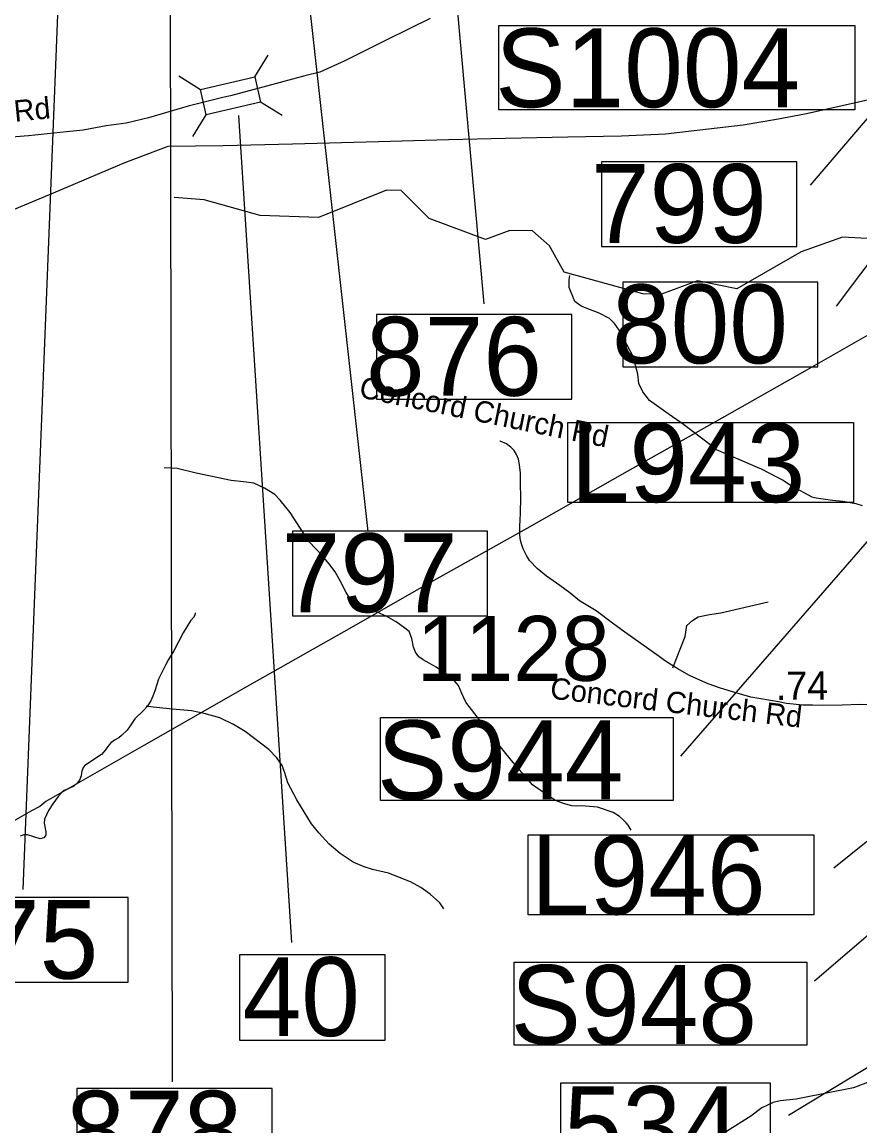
# Model space of a CAD drawing. Extents: x 1662474 to 1856135, y 779280 to 917889.
# Drawn here: x 1747877 to 1751595, y 812561 to 817462 of the extents above; entities that cross this region are included whole.
import ezdxf

# ---------------------------------------------------------------- set-up
doc = ezdxf.new("R2010")
doc.units = 0
for name, color, linetype in [('Cogo Default Point CELL', 7, 'Continuous'), ('Exist Hydrographic Creek Single Shore', 7, 'Continuous'), ('Exist Hydrographic Misc Water Feature', 7, 'Continuous'), ('Exist Road Non-System Type 51', 7, 'Continuous'), ('Exist Road Non-System Type 51 Label', 7, 'Continuous'), ('Exist Road Primary Interstate Structure Cantilever Sign Number Label', 7, 'Continuous'), ('Exist Road Primary Interstate Structure Ovrhead Sign CELL', 7, 'Continuous'), ('Exist Road Primary Interstate Structure Standard Bridge Number Label', 7, 'Continuous'), ('Exist Road Secondary Mileage Tenths English Label', 7, 'Continuous'), ('Exist Road Secondary Structure Standard Bridge CELL', 7, 'Continuous'), ('Exist Road Secondary Structure Standard Bridge Number Label', 7, 'Continuous'), ('Exist Road Secondary Type 51 Attributed', 7, 'Continuous'), ('Exist Road Secondary Type 51 Label', 7, 'Continuous'), ('Exist Utilities Electrical Transmission Line', 7, 'Continuous')]:
    doc.layers.add(name, color=color, linetype=linetype)

msp = doc.modelspace()

# ---------------------------------------------------------------- linework, layer by layer
at = {"layer": 'Exist Hydrographic Creek Single Shore'}
msp.add_lwpolyline([(1748645.8, 814839.8), (1748643.1, 814829.6), (1748637.1, 814818.9), (1748624.2, 814803.9), (1748592.2, 814751.1), (1748549.8, 814670.3), (1748527.4, 814632.2), (1748515.1, 814610.4), (1748482.2, 814544.6), (1748465.5, 814493.6), (1748457, 814468.8), (1748448.6, 814448.2), (1748432.6, 814423.1), (1748416.6, 814404.9), (1748377.5, 814368.4), (1748363.1, 814346.7), (1748354.4, 814333), (1748343.4, 814318.9), (1748318.5, 814294.4), (1748305.9, 814284.2), (1748287.8, 814274), (1748270.8, 814261.4), (1748256.5, 814244.3), (1748246.9, 814231.2), (1748229.8, 814210.8), (1748155.2, 814161.1), (1748148.4, 814152.4), (1748144.5, 814143), (1748142.9, 814136.4), (1748140.8, 814127.8), (1748139.2, 814115.7), (1748131.9, 814095.8), (1748122.1, 814083.2), (1748106.1, 814070.1), (1748084.6, 814059), (1748063.4, 814049.8), (1748055.2, 814043), (1748037.6, 814023.9), (1748012.8, 813990.8), (1747994.1, 813961.1), (1747976, 813923.1), (1747974.9, 813906), (1747982, 813866.9), (1747982, 813852.8), (1747973.9, 813840.4), (1747957.6, 813836.2), (1747900.6, 813853.5), (1747884.1, 813853.5), (1747868.4, 813847.5)], dxfattribs=at)
at = {"layer": 'Exist Hydrographic Misc Water Feature'}
for points in [[(1751708.9, 816496.9), (1751518, 816507.4), (1751333.8, 816442.2), (1751048.8, 816277.3), (1750873.9, 816313.7), (1750715, 816254.6), (1750632, 816256.3), (1750283, 816352.1), (1750216.9, 816468.2), (1750141.9, 816535.4), (1750041.8, 816537.4), (1749934, 816497), (1749684, 816590.7), (1749559.9, 816714.7), (1749493.9, 816716), (1749192.9, 816594.2), (1748933.9, 816602.7), (1748685, 816673.4), (1748551.9, 816682.7)], [(1750957.4, 815563.9), (1750929.5, 815586.2), (1750812.2, 815675.1), (1750734.5, 815729.8), (1750660.9, 815782.4), (1750631.3, 815820.7), (1750613.5, 815856.8), (1750610, 815898.9), (1750598.3, 815943), (1750586.6, 815983.1), (1750527.4, 816093.6), (1750505.6, 816123.8), (1750483.9, 816146), (1750438, 816170.3), (1750400.2, 816184.6), (1750358.2, 816201), (1750330.5, 816221.2), (1750304.9, 816283.5), (1750305.3, 816319.5), (1750307.4, 816337.5)], [(1750957.4, 815563.9), (1751138.6, 815486.4), (1751156.5, 815478.3), (1751228.2, 815441.6), (1751252.2, 815429.4), (1751294.1, 815401.1), (1751381.6, 815354.4), (1751401.5, 815350.2), (1751473.5, 815339.6), (1751519.6, 815335.3), (1751577.5, 815324.8), (1751605.3, 815316.5)], [(1750579.3, 813874.5), (1750567.4, 813896.7), (1750557.5, 813906.7), (1750543.6, 813920.9), (1750527.8, 813935), (1750499.9, 813953.2), (1750430, 813975.8), (1750360.1, 813982.4), (1750338.1, 813980.5), (1750316, 813982.7), (1750280.1, 813993.1), (1750244.2, 814005.3), (1750206.5, 814031.7), (1750142.7, 814076.2), (1750049.6, 814183), (1750012.1, 814229.3), (1749970.5, 814281.7), (1749911, 814358.2), (1749845.8, 814442.8), (1749827.9, 814480.9), (1749814.2, 814517), (1749784.7, 814551.3), (1749715, 814597.9), (1749683.2, 814616.2), (1749657.3, 814630.3), (1749637.5, 814644.5), (1749623.5, 814664.6), (1749613.7, 814686.7), (1749606.1, 814724.8), (1749594.2, 814756.9), (1749576.3, 814771), (1749536.6, 814799.4), (1749492.7, 814823.8), (1749452.9, 814842.1), (1749411.1, 814852.5), (1749371.1, 814866.8), (1749339.3, 814893), (1749315.5, 814929.3), (1749288, 814981.5), (1749266.3, 815021.6), (1749238.6, 815057.9), (1749210.9, 815092.1), (1749151.5, 815154.7), (1749096.1, 815239.1), (1749066.4, 815285.3), (1749022.9, 815339.8), (1748998.9, 815363.9), (1748953.2, 815392.3), (1748905.4, 815414.7), (1748859.5, 815421.1), (1748805.6, 815427.5), (1748649.7, 815458.9), (1748565.9, 815479.5), (1748507.9, 815483.2)], [(1749748.2, 813525.3), (1749730.3, 813551.4), (1749688.7, 813589.8), (1749646.9, 813620.1), (1749601.2, 813644.6), (1749503.3, 813683.3), (1749431.6, 813699.9), (1749395.7, 813712.2), (1749345.7, 813732.7), (1749288, 813771.1), (1749240.5, 813811.6), (1749194.7, 813861.9), (1749161.1, 813902.2), (1749095.9, 814008.7), (1749056.5, 814085.1), (1749042.8, 814129.3), (1749031.3, 814161.4), (1749007.5, 814195.6), (1748971.9, 814231.9), (1748866.5, 814312.8), (1748814.6, 814343.2), (1748754.9, 814373.7), (1748685, 814392.3), (1748629.2, 814404.7), (1748545.1, 814411.5), (1748459.2, 814420.1), (1748427, 814424.4)], [(1752578.1, 812935.9), (1752542, 812938.2), (1752492.2, 812946.6), (1752428.4, 812983.1), (1752386.8, 813015.5), (1752362.8, 813027.7), (1752320.8, 813040), (1752252.9, 813044.6), (1752140.7, 813033.5), (1752086.6, 813018), (1752004.4, 812992.6), (1751851.6, 812909.9), (1751749.1, 812836.7), (1751716.9, 812808.9), (1751658.4, 812765.4), (1751610.3, 812745.8), (1751566.2, 812730.1), (1751341.6, 812685.9), (1751311.7, 812680.2), (1751241.6, 812672.8), (1751209.6, 812665), (1751159.4, 812641.5), (1751111, 812603.8), (1751002.5, 812536.7)]]:
    msp.add_lwpolyline(points, dxfattribs=at)
at = {"layer": 'Exist Road Non-System Type 51'}
msp.add_lwpolyline([(1750765.1, 814594.7), (1750819.8, 814734.6), (1750827.4, 814782.4), (1750851.8, 814805.7), (1750877.5, 814822.2), (1750928.4, 814832.5), (1750977.5, 814839.4), (1751187.4, 814888.1)], dxfattribs=at)
at = {"layer": 'Exist Road Primary Interstate Structure Cantilever Sign Number Label'}
msp.add_line((1754698.7, 816304.4), (1751479, 813705.4), dxfattribs=at)
for points in [[(1750299.2, 815683.7), (1751567.1, 815683.7), (1751567.1, 815328.7), (1750299.2, 815328.7)], [(1750122.6, 813853), (1751390.6, 813853), (1751390.6, 813498), (1750122.6, 813498)]]:
    msp.add_lwpolyline(points, close=True, dxfattribs=at)
at = {"layer": 'Exist Road Primary Interstate Structure Ovrhead Sign CELL'}
for p, q in [((1754917.4, 818948), (1750798.6, 814202.5)), ((1755278.6, 816546.7), (1751394.1, 813203.5))]:
    msp.add_line(p, q, dxfattribs=at)
for points in [[(1749992.9, 817446.7), (1751572.9, 817446.7), (1751572.9, 817072.5), (1749992.9, 817072.5)], [(1749468.1, 814373.9), (1750765.9, 814373.9), (1750765.9, 814005.3), (1749468.1, 814005.3)], [(1750061.3, 813288), (1751359.1, 813288), (1751359.1, 812919.4), (1750061.3, 812919.4)]]:
    msp.add_lwpolyline(points, close=True, dxfattribs=at)
at = {"layer": 'Exist Road Primary Interstate Structure Standard Bridge Number Label'}
for p, q in [((1748653.9, 822022.8), (1749411.8, 815200.6)), ((1748524.9, 821919.1), (1748543.3, 812757.1)), ((1748206.4, 821839.1), (1747880.9, 813610.9)), ((1755059.1, 821055.3), (1751374.9, 816738.3)), ((1755046.7, 820953.7), (1751490.2, 816200.4)), ((1749502.7, 820919.7), (1749925.9, 816211.5)), ((1755673, 815279.1), (1751278.8, 812608))]:
    msp.add_line(p, q, dxfattribs=at)
for points in [[(1751315.1, 816841.9), (1750448.6, 816841.9), (1750448.6, 816466.3), (1751315.1, 816466.3)], [(1751408.9, 816307), (1750542.4, 816307), (1750542.4, 815931.3), (1751408.9, 815931.3)], [(1750316.9, 816163.2), (1749450.4, 816163.2), (1749450.4, 815787.5), (1750316.9, 815787.5)], [(1749943.1, 815202.1), (1749076.7, 815202.1), (1749076.7, 814826.5), (1749943.1, 814826.5)], [(1748348.1, 813574.9), (1747481.6, 813574.9), (1747481.6, 813199.3), (1748348.1, 813199.3)], [(1748987, 812727.3), (1748120.6, 812727.3), (1748120.6, 812351.6), (1748987, 812351.6)]]:
    msp.add_lwpolyline(points, close=True, dxfattribs=at)
at = {"layer": 'Exist Road Secondary Structure Standard Bridge CELL'}
for p, q in [((1748909.8, 817218.7), (1748969.6, 817314.8)), ((1748572.1, 817223.1), (1748668.2, 817163.3)), ((1748935.3, 817108.5), (1749031.4, 817048.6)), ((1748634.4, 816954.4), (1748694.3, 817050.5))]:
    msp.add_line(p, q, dxfattribs=at)
msp.add_lwpolyline([(1748668.2, 817163.3), (1748909.6, 817219.2), (1748935.8, 817106.4), (1748694.3, 817050.5)], close=True, dxfattribs=at)
at = {"layer": 'Exist Road Secondary Structure Standard Bridge Number Label'}
msp.add_line((1748837.3, 817047.8), (1749073.2, 813375.4), dxfattribs=at)
for points in [[(1748843.1, 813322.6), (1749487.3, 813322.6), (1749487.3, 812940.3), (1748843.1, 812940.3)], [(1750268.6, 812751.8), (1751197.6, 812751.8), (1751197.6, 812367.7), (1750268.6, 812367.7)]]:
    msp.add_lwpolyline(points, close=True, dxfattribs=at)
at = {"layer": 'Exist Road Secondary Type 51 Attributed'}
for points in [[(1749688.4, 817477.7), (1749496.3, 817382.8), (1749309.3, 817290.7), (1749198.2, 817239.6), (1749132.5, 817223.5), (1748967.6, 817178.7), (1748802, 817134.9)], [(1748802, 817134.9), (1748773.9, 817128.3), (1748614.2, 817088.8), (1748437.9, 817036.5), (1748338.5, 817013.2), (1748250.4, 817001.3), (1748202.6, 816992.1), (1748147.9, 816982.4), (1748074.2, 816974.4), (1747905.8, 816957.2), (1747661.2, 816937.5), (1747449.3, 816927.4), (1747321.2, 816927.6), (1747203, 816924.1), (1747122.6, 816920.3), (1746850.6, 816932.8), (1746686.3, 816948.9)], [(1751887.3, 814425.8), (1751595.1, 814432.6), (1751515.7, 814429), (1751430.3, 814428.5), (1751384.3, 814429.4), (1751342.3, 814429), (1751270, 814436.2), (1751233.9, 814443.4), (1751111.1, 814465.1), (1751040.7, 814485.4), (1750976.4, 814504.7), (1750921.1, 814524.7), (1750858.3, 814551.8), (1750835.4, 814562.1), (1750787.7, 814590.5), (1750760.9, 814606.6), (1750728.2, 814627.6), (1750703.8, 814645.8), (1750623.5, 814702.9), (1750552.1, 814752.9), (1750496.8, 814793.9), (1750425.4, 814847.4), (1750350.5, 814893), (1750307.2, 814928), (1750263.6, 814960.7), (1750204.6, 815001.7), (1750162.7, 815036), (1750130.1, 815070.6), (1750129.6, 815071.1), (1750115.9, 815093.4), (1750100.5, 815123.6), (1750093, 815145.7), (1750087.2, 815167.8), (1750086.1, 815190.5), (1750086, 815222), (1750089.6, 815281.4), (1750090.3, 815351.9), (1750089.3, 815414), (1750088.3, 815459.9), (1750085.1, 815496.1), (1750079.7, 815521.5), (1750071.6, 815542.3), (1750060.1, 815560.3), (1750046.3, 815574.7), (1750026.6, 815589.2), (1749998.6, 815601.6), (1749997.4, 815602.1)]]:
    msp.add_lwpolyline(points, dxfattribs=at)
at = {"layer": 'Exist Utilities Electrical Transmission Line'}
for points in [[(1753887.7, 817352.3), (1753339.6, 817387.4), (1752955.7, 817411.3), (1752640.2, 817343.6), (1752182.8, 817239.3), (1751747.6, 817142.8), (1751358.2, 817054.6), (1751224.4, 817030), (1751076.5, 817005.2), (1750922.5, 816986.3), (1750732.7, 816965.2), (1750536.9, 816956.1), (1750299.2, 816951.1), (1750023, 816945.5), (1749769.2, 816939.9), (1749459.1, 816930.1), (1749077.5, 816920.2), (1748769.5, 816912.6), (1748523.6, 816909.4), (1748328.1, 816836.3), (1748043, 816714.7), (1747795.7, 816611.5)], [(1753887.7, 817352.3), (1753375.5, 817055.5), (1752949.2, 816815), (1752574.6, 816601.1), (1752118.1, 816348.8), (1751743.5, 816136.5), (1751361, 815918.2), (1750938.6, 815678), (1750561.7, 815466.1), (1750117.1, 815213.5), (1749680.8, 814969), (1749304.2, 814755.1), (1748885.8, 814518.8), (1748417.6, 814250), (1747982.8, 814001.5), (1747955.1, 813979.4), (1747915.3, 813959.2), (1747552.3, 813749.3), (1747146.1, 813515), (1746749.4, 813296.6), (1746325, 813054.5), (1745922.3, 812830.3), (1745505.9, 812591.9), (1745117.4, 812371.7)]]:
    msp.add_lwpolyline(points, dxfattribs=at)

# ---------------------------------------------------------------- texts
at = {"layer": 'Cogo Default Point CELL'}
msp.add_text('1128', height=288, dxfattribs=at).set_placement((1749628.7, 814537.3))
at = {"layer": 'Exist Road Non-System Type 51 Label'}
msp.add_text('Concord Church Rd', height=95, rotation=348.4916, dxfattribs=at).set_placement((1749368.4, 815797))
at = {"layer": 'Exist Road Primary Interstate Structure Cantilever Sign Number Label'}
for s, p in [('L943', (1750311.7, 815330.8)), ('L946', (1750135.2, 813500.1))]:
    msp.add_text(s, height=350, dxfattribs=at).set_placement(p)
at = {"layer": 'Exist Road Primary Interstate Structure Ovrhead Sign CELL'}
for s, p in [('S1004', (1749976.8, 817084.1)), ('S944', (1749452, 814011.4)), ('S948', (1750045.2, 812925.5))]:
    msp.add_text(s, height=350, dxfattribs=at).set_placement(p)
at = {"layer": 'Exist Road Primary Interstate Structure Standard Bridge Number Label'}
for s, p in [('799', (1750401.2, 816481.8)), ('800', (1750495, 815946.9)), ('876', (1749403, 815803.1)), ('797', (1749029.3, 814842.1)), ('875', (1747434.2, 813214.8)), ('878', (1748073.2, 812367.2))]:
    msp.add_text(s, height=350, dxfattribs=at).set_placement(p)
at = {"layer": 'Exist Road Secondary Mileage Tenths English Label'}
msp.add_text('.74', height=125, rotation=0.5183, dxfattribs=at).set_placement((1751222.5, 814452.5))
at = {"layer": 'Exist Road Secondary Structure Standard Bridge Number Label'}
for s, p in [('40', (1748855.7, 812960.1)), ('534', (1750281.2, 812387.4))]:
    msp.add_text(s, height=350, dxfattribs=at).set_placement(p)
at = {"layer": 'Exist Road Secondary Type 51 Label'}
for s, rotation, p in [('Bishop Rd', 5.7953, (1747423.8, 816976.3)), ('Concord Church Rd', 353.3785, (1750217.2, 814458.9))]:
    msp.add_text(s, height=95, rotation=rotation, dxfattribs=at).set_placement(p)

doc.saveas('drawing.dxf')
